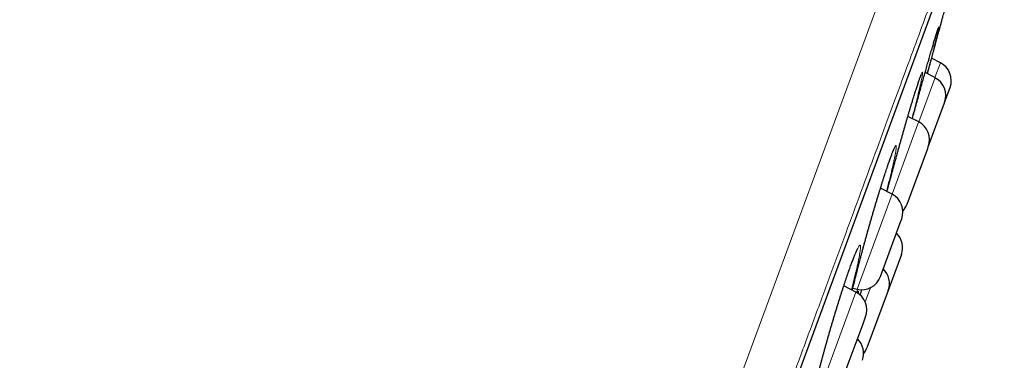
# Model space of a CAD drawing. Header units: millimetres. Extents: x 8 to 949, y 12 to 889.
# Tile 555 of 556: x 835.12 to 859.63, y 866.44 to 874.91. Entities that reach past the tile are written whole.
import ezdxf

# ---------------------------------------------------------------- set-up
doc = ezdxf.new("R2010")
doc.units = ezdxf.units.MM

msp = doc.modelspace()

# ---------------------------------------------------------------- linework, layer by layer
at = {"color": 252, "linetype": 'Continuous', "lineweight": 0}
for p, q in [((834.669, 816.167), (858.851, 881.719)), ((836.59, 817.551), (859.413, 879.419)), ((857.739, 873.879), (857.742, 873.889)), ((857.904, 873.467), (858.04, 873.837)), ((857.498, 872.366), (857.897, 873.449)), ((857.897, 873.449), (857.904, 873.467)), ((856.835, 870.569), (857.471, 872.295)), ((857.471, 872.295), (857.498, 872.366)), ((856.776, 870.411), (856.835, 870.569)), ((855.963, 868.205), (856.776, 870.411)), ((855.833, 867.854), (855.935, 868.131)), ((855.982, 868.203), (855.954, 868.119)), ((856.296, 868.242), (856.164, 867.886)), ((855.063, 865.766), (855.833, 867.854))]:
    msp.add_line(p, q, dxfattribs=at)
at = {"color": 7, "linetype": 'Continuous', "lineweight": 30}
for p, q in [((836.599, 817.571), (859.407, 879.398)), ((858.04, 873.837), (857.821, 873.951)), ((857.739, 873.877), (857.747, 873.905)), ((857.747, 873.905), (857.749, 873.913)), ((857.904, 873.467), (857.658, 873.593)), ((858.144, 872.849), (858.28, 873.22)), ((857.738, 871.749), (858.14, 872.838)), ((858.14, 872.838), (858.144, 872.849)), ((857.498, 872.366), (857.229, 872.504)), ((857.722, 871.706), (857.738, 871.749)), ((857.209, 870.316), (857.722, 871.706)), ((856.835, 870.569), (856.547, 870.717)), ((856.546, 868.519), (857.039, 869.856)), ((857.039, 869.856), (857.075, 869.952)), ((857.067, 869.064), (856.739, 868.175)), ((855.935, 868.131), (855.633, 868.286)), ((855.861, 868.229), (855.963, 868.205)), ((856.739, 868.175), (856.21, 866.742)), ((855.647, 866.08), (856.113, 867.345)), ((856.113, 867.345), (856.175, 867.513))]:
    msp.add_line(p, q, dxfattribs=at)
for centre, start, end in [((857.811, 873.393), 339.7512, 62.7512), ((857.675, 873.022), 339.7512, 62.7512), ((857.269, 871.922), 339.7512, 62.7512), ((856.606, 870.125), 339.7512, 62.7512), ((856.74, 870.489), 316.9175, 339.7512), ((856.598, 869.237), 339.7512, 46.173), ((856.27, 868.348), 339.7512, 46.173), ((856.077, 868.692), 256.7512, 339.7512), ((855.706, 867.686), 339.7512, 62.7512), ((855.628, 866.608), 339.7512, 46.173), ((855.741, 866.915), 320.7015, 339.7512)]:
    msp.add_arc(centre, 0.5, start, end, dxfattribs=at)
at = {"color": 252, "linetype": 'Continuous', "lineweight": 0}
for points, knots in [([(859.63, 880.298), (859.628, 880.292), (859.623, 880.28), (859.588, 880.184), (859.532, 880.032), (859.453, 879.817), (859.352, 879.544), (859.23, 879.214), (859.088, 878.828), (858.925, 878.386), (858.74, 877.885), (858.533, 877.325), (858.305, 876.706), (858.057, 876.032), (857.789, 875.306), (857.503, 874.532), (857.201, 873.713), (856.884, 872.853), (856.549, 871.947), (856.197, 870.991), (855.827, 869.987), (855.439, 868.936), (855.036, 867.845), (854.62, 866.716), (854.193, 865.56), (853.757, 864.378), (853.313, 863.173), (852.858, 861.941), (852.392, 860.677), (851.914, 859.382), (851.426, 858.058), (850.93, 856.715), (850.429, 855.357), (849.926, 853.993), (849.423, 852.628), (848.919, 851.263), (848.414, 849.893), (847.904, 848.512), (847.392, 847.122), (846.877, 845.727), (846.365, 844.338), (845.855, 842.956), (845.352, 841.594), (844.857, 840.252), (844.371, 838.935), (843.892, 837.635), (843.417, 836.347), (842.948, 835.076), (842.485, 833.822), (842.033, 832.597), (841.593, 831.403), (841.167, 830.248), (840.757, 829.136), (840.362, 828.066), (839.981, 827.034), (839.613, 826.036), (839.259, 825.076), (838.919, 824.154), (838.597, 823.28), (838.292, 822.455), (838.008, 821.685), (837.744, 820.97), (837.501, 820.311), (837.277, 819.705), (837.072, 819.148), (836.887, 818.645), (836.721, 818.196), (836.577, 817.806), (836.455, 817.476), (836.356, 817.207), (836.279, 816.998), (836.225, 816.851), (836.191, 816.759), (836.187, 816.748), (836.185, 816.742)], [0, 0, 0, 0, 0.014, 0.028, 0.042, 0.056, 0.07, 0.08375, 0.0975, 0.11125, 0.125, 0.139, 0.153, 0.167, 0.181, 0.195, 0.20875, 0.2225, 0.23625, 0.25, 0.264, 0.278, 0.292, 0.306, 0.32, 0.33375, 0.3475, 0.36125, 0.375, 0.389, 0.403, 0.417, 0.431, 0.445, 0.45875, 0.4725, 0.48625, 0.5, 0.514, 0.528, 0.542, 0.556, 0.57, 0.58375, 0.5975, 0.61125, 0.625, 0.639, 0.653, 0.667, 0.681, 0.695, 0.70875, 0.7225, 0.73625, 0.75, 0.764, 0.778, 0.792, 0.806, 0.82, 0.83375, 0.8475, 0.86125, 0.875, 0.889, 0.903, 0.917, 0.931, 0.945, 0.95875, 0.9725, 0.98625, 1, 1, 1, 1]), ([(857.872, 874.337), (857.876, 874.352), (857.891, 874.401), (857.912, 874.471), (857.936, 874.548), (857.956, 874.612), (857.972, 874.661), (857.984, 874.696), (857.993, 874.717), (857.997, 874.724), (857.998, 874.716), (857.995, 874.693), (857.987, 874.656), (857.976, 874.605), (857.961, 874.542), (857.948, 874.488), (857.942, 874.462)], [0, 0, 0, 0, 0.031496, 0.106059, 0.180891, 0.255723, 0.330288, 0.404656, 0.47929, 0.553927, 0.6283, 0.702808, 0.777585, 0.852362, 0.926872, 1, 1, 1, 1]), ([(857.742, 873.889), (857.744, 873.895), (857.747, 873.905), (857.749, 873.913), (857.75, 873.916)], [0, 0, 0, 0, 0.688236, 1, 1, 1, 1]), ([(857.329, 872.84), (857.331, 872.845), (857.346, 872.894), (857.373, 872.984), (857.41, 873.103), (857.445, 873.211), (857.476, 873.307), (857.504, 873.391), (857.529, 873.461), (857.55, 873.518), (857.567, 873.561), (857.58, 873.59), (857.59, 873.604), (857.595, 873.604), (857.597, 873.589), (857.594, 873.56), (857.588, 873.517), (857.577, 873.459), (857.563, 873.389), (857.544, 873.305), (857.522, 873.209), (857.497, 873.101), (857.468, 872.983), (857.436, 872.854), (857.401, 872.715), (857.366, 872.581), (857.343, 872.49), (857.333, 872.451)], [0, 0, 0, 0, 0.004215, 0.046134, 0.088203, 0.130273, 0.172193, 0.214034, 0.256025, 0.298017, 0.339858, 0.381606, 0.423503, 0.465401, 0.507151, 0.549002, 0.591003, 0.633004, 0.674856, 0.716627, 0.758546, 0.800464, 0.842234, 0.884187, 0.92629, 0.968393, 1, 1, 1, 1]), ([(856.71, 870.633), (856.719, 870.668), (856.742, 870.755), (856.78, 870.899), (856.824, 871.065), (856.87, 871.234), (856.917, 871.406), (856.965, 871.579), (857.013, 871.752), (857.061, 871.923), (857.109, 872.091), (857.156, 872.255), (857.202, 872.412), (857.246, 872.562), (857.289, 872.706), (857.316, 872.796), (857.329, 872.84)], [0, 0, 0, 0, 0.05003, 0.123519, 0.197081, 0.270906, 0.344729, 0.418288, 0.49174, 0.565453, 0.63916, 0.712605, 0.784333, 0.856305, 0.928275, 1, 1, 1, 1]), ([(856.666, 871.092), (856.667, 871.095), (856.682, 871.141), (856.71, 871.226), (856.748, 871.338), (856.783, 871.44), (856.816, 871.529), (856.845, 871.605), (856.87, 871.668), (856.892, 871.718), (856.91, 871.753), (856.924, 871.774), (856.934, 871.78), (856.94, 871.772), (856.942, 871.75), (856.939, 871.713), (856.933, 871.662), (856.922, 871.597), (856.907, 871.52), (856.888, 871.429), (856.866, 871.327), (856.84, 871.213), (856.81, 871.089), (856.777, 870.955), (856.741, 870.812), (856.714, 870.706), (856.699, 870.647), (856.697, 870.64)], [0, 0, 0, 0, 0.0029256, 0.0459917, 0.0892122, 0.1324334, 0.1755004, 0.2185029, 0.2616598, 0.3048172, 0.3478206, 0.3907501, 0.4338324, 0.4769164, 0.5198483, 0.5629071, 0.6061204, 0.6493341, 0.6923936, 0.7353815, 0.7785216, 0.8216605, 0.8646469, 0.9078165, 0.9511408, 0.9944649, 1, 1, 1, 1]), ([(855.848, 868.175), (855.856, 868.212), (855.874, 868.287), (855.904, 868.413), (855.937, 868.549), (855.974, 868.694), (856.013, 868.846), (856.055, 869.005), (856.099, 869.168), (856.145, 869.336), (856.192, 869.507), (856.24, 869.679), (856.289, 869.852), (856.339, 870.023), (856.388, 870.193), (856.438, 870.359), (856.486, 870.52), (856.534, 870.675), (856.579, 870.822), (856.624, 870.963), (856.652, 871.049), (856.666, 871.092)], [0, 0, 0, 0, 0.051186, 0.104201, 0.157027, 0.209863, 0.262888, 0.315913, 0.368749, 0.42161, 0.474661, 0.52771, 0.58057, 0.633323, 0.686263, 0.739199, 0.791947, 0.843871, 0.895975, 0.948077, 1, 1, 1, 1]), ([(855.772, 868.695), (855.772, 868.696), (855.787, 868.738), (855.815, 868.817), (855.855, 868.922), (855.891, 869.017), (855.924, 869.098), (855.954, 869.166), (855.98, 869.221), (856.002, 869.262), (856.02, 869.289), (856.034, 869.301), (856.044, 869.299), (856.05, 869.283), (856.051, 869.252), (856.048, 869.207), (856.041, 869.148), (856.029, 869.076), (856.014, 868.991), (855.994, 868.893), (855.97, 868.784), (855.943, 868.665), (855.912, 868.535), (855.877, 868.396), (855.847, 868.28), (855.829, 868.208), (855.823, 868.188)], [0, 0, 0, 0, 0.001355, 0.045881, 0.090567, 0.135253, 0.179781, 0.224267, 0.268912, 0.313558, 0.358045, 0.402479, 0.447072, 0.491666, 0.536102, 0.580688, 0.625434, 0.67018, 0.714766, 0.759279, 0.803949, 0.848619, 0.89313, 0.937815, 0.982661, 1, 1, 1, 1]), ([(855.086, 865.763), (855.077, 865.737), (855.053, 865.672), (855.019, 865.58), (854.983, 865.488), (854.951, 865.41), (854.922, 865.344), (854.897, 865.293), (854.875, 865.255), (854.858, 865.232), (854.845, 865.223), (854.836, 865.228), (854.831, 865.248), (854.831, 865.283), (854.835, 865.331), (854.843, 865.393), (854.856, 865.469), (854.873, 865.557), (854.894, 865.657), (854.918, 865.769), (854.947, 865.891), (854.979, 866.024), (855.014, 866.165), (855.052, 866.314), (855.093, 866.469), (855.137, 866.631), (855.183, 866.796), (855.23, 866.966), (855.279, 867.137), (855.33, 867.309), (855.381, 867.481), (855.432, 867.651), (855.483, 867.818), (855.535, 867.981), (855.585, 868.139), (855.634, 868.29), (855.682, 868.434), (855.728, 868.57), (855.757, 868.653), (855.772, 868.695)], [0, 0, 0, 0, 0.01876, 0.046047, 0.073432, 0.100814, 0.128097, 0.155258, 0.182516, 0.209773, 0.236933, 0.264179, 0.291524, 0.318868, 0.346115, 0.373316, 0.400614, 0.427911, 0.455112, 0.482379, 0.509744, 0.537108, 0.564375, 0.591635, 0.618992, 0.646349, 0.673609, 0.700865, 0.728219, 0.755572, 0.782828, 0.810016, 0.8373, 0.864582, 0.891767, 0.918778, 0.945885, 0.97299, 1, 1, 1, 1]), ([(855.967, 868.112), (855.97, 868.117), (855.978, 868.134), (855.988, 868.148), (855.997, 868.154), (856.001, 868.145), (856.001, 868.125), (855.998, 868.101), (855.997, 868.09)], [0, 0, 0, 0, 0.0804557, 0.2705821, 0.4613855, 0.6521963, 0.8423328, 1, 1, 1, 1])]:
    msp.add_open_spline(points, degree=3, knots=knots, dxfattribs=at)
at = {"color": 7, "linetype": 'Continuous', "lineweight": 30}
for points, knots in [([(857.891, 874.208), (857.893, 874.216), (857.908, 874.27), (857.934, 874.368), (857.969, 874.495), (858.001, 874.614), (858.03, 874.721), (858.056, 874.815), (858.078, 874.896), (858.096, 874.965), (858.111, 875.02), (858.123, 875.061), (858.13, 875.087), (858.133, 875.099), (858.132, 875.097), (858.132, 875.096)], [0, 0, 0, 0, 0.014035, 0.100063, 0.18609, 0.274631, 0.363173, 0.449025, 0.534878, 0.623241, 0.711606, 0.797224, 0.88284, 0.970948, 1, 1, 1, 1]), ([(857.871, 874.334), (857.876, 874.349), (857.885, 874.382), (857.899, 874.429), (857.913, 874.474), (857.926, 874.515), (857.937, 874.552), (857.947, 874.585), (857.957, 874.614), (857.965, 874.638), (857.971, 874.657), (857.976, 874.67), (857.979, 874.678), (857.98, 874.683), (857.98, 874.682), (857.98, 874.682)], [0, 0, 0, 0, 0.077879, 0.166944, 0.255964, 0.343974, 0.432009, 0.519809, 0.607039, 0.693208, 0.777544, 0.849647, 0.914717, 0.970622, 1, 1, 1, 1]), ([(857.942, 874.462), (857.942, 874.462), (857.935, 874.435), (857.92, 874.371), (857.894, 874.27), (857.865, 874.156), (857.833, 874.032), (857.798, 873.897), (857.761, 873.754), (857.731, 873.643), (857.714, 873.578), (857.711, 873.566)], [0, 0, 0, 0, 0.002229, 0.140106, 0.27798, 0.415366, 0.553336, 0.6918, 0.830264, 0.968234, 1, 1, 1, 1]), ([(857.715, 873.564), (857.72, 873.579), (857.738, 873.647), (857.77, 873.765), (857.812, 873.918), (857.852, 874.067), (857.878, 874.161), (857.891, 874.208)], [0, 0, 0, 0, 0.065004, 0.29568, 0.526359, 0.763182, 1, 1, 1, 1]), ([(857.75, 873.916), (857.762, 873.958), (857.787, 874.046), (857.822, 874.166), (857.851, 874.266), (857.866, 874.318), (857.872, 874.337)], [0, 0, 0, 0, 0.266336, 0.551096, 0.83586, 1, 1, 1, 1]), ([(857.342, 872.447), (857.357, 872.502), (857.388, 872.616), (857.435, 872.787), (857.482, 872.959), (857.529, 873.129), (857.575, 873.295), (857.619, 873.453), (857.662, 873.605), (857.702, 873.749), (857.727, 873.837), (857.739, 873.879)], [0, 0, 0, 0, 0.1108527, 0.2245711, 0.3386926, 0.4528053, 0.5665116, 0.6766248, 0.7871049, 0.8975821, 1, 1, 1, 1]), ([(856.71, 870.633), (856.714, 870.649), (856.725, 870.691), (856.744, 870.763), (856.767, 870.85), (856.791, 870.938), (856.815, 871.028), (856.839, 871.119), (856.864, 871.21), (856.889, 871.302), (856.914, 871.395), (856.94, 871.487), (856.966, 871.58), (856.991, 871.673), (857.018, 871.766), (857.044, 871.859), (857.07, 871.951), (857.096, 872.042), (857.121, 872.132), (857.147, 872.22), (857.172, 872.308), (857.197, 872.393), (857.221, 872.477), (857.245, 872.559), (857.269, 872.639), (857.292, 872.717), (857.313, 872.786), (857.33, 872.842), (857.347, 872.897), (857.365, 872.955), (857.385, 873.021), (857.404, 873.083), (857.423, 873.142), (857.441, 873.198), (857.458, 873.25), (857.474, 873.299), (857.489, 873.344), (857.503, 873.385), (857.515, 873.422), (857.527, 873.454), (857.537, 873.482), (857.546, 873.505), (857.553, 873.523), (857.558, 873.535), (857.562, 873.542), (857.563, 873.546), (857.563, 873.545), (857.563, 873.545)], [0, 0, 0, 0, 0.013227, 0.036971, 0.06088, 0.084906, 0.108997, 0.133097, 0.157139, 0.181073, 0.204859, 0.228606, 0.252505, 0.276487, 0.300524, 0.324584, 0.348627, 0.372622, 0.396541, 0.420339, 0.444231, 0.468151, 0.492058, 0.515961, 0.539868, 0.563788, 0.587728, 0.606391, 0.618998, 0.642828, 0.666599, 0.690332, 0.714035, 0.737715, 0.761373, 0.78501, 0.808618, 0.832155, 0.855336, 0.878412, 0.901254, 0.923692, 0.945473, 0.963703, 0.980152, 0.994495, 1, 1, 1, 1]), ([(855.848, 868.175), (855.85, 868.184), (855.857, 868.211), (855.868, 868.261), (855.883, 868.325), (855.899, 868.392), (855.916, 868.462), (855.935, 868.536), (855.954, 868.612), (855.974, 868.69), (855.994, 868.771), (856.016, 868.853), (856.038, 868.937), (856.06, 869.022), (856.084, 869.109), (856.108, 869.199), (856.132, 869.289), (856.157, 869.381), (856.183, 869.473), (856.208, 869.565), (856.234, 869.657), (856.26, 869.749), (856.287, 869.842), (856.313, 869.934), (856.34, 870.027), (856.367, 870.119), (856.394, 870.21), (856.42, 870.3), (856.447, 870.388), (856.473, 870.475), (856.499, 870.56), (856.525, 870.644), (856.55, 870.726), (856.575, 870.805), (856.599, 870.883), (856.623, 870.958), (856.645, 871.028), (856.664, 871.084), (856.682, 871.139), (856.7, 871.194), (856.721, 871.256), (856.741, 871.315), (856.76, 871.37), (856.778, 871.422), (856.795, 871.47), (856.811, 871.514), (856.826, 871.554), (856.84, 871.59), (856.853, 871.621), (856.864, 871.648), (856.873, 871.669), (856.881, 871.685), (856.886, 871.696), (856.89, 871.703), (856.891, 871.706), (856.891, 871.706), (856.891, 871.706)], [0, 0, 0, 0, 0.008717, 0.028252, 0.047749, 0.067331, 0.087065, 0.106901, 0.126792, 0.146684, 0.166521, 0.186256, 0.205892, 0.225547, 0.245341, 0.265237, 0.285192, 0.305161, 0.325086, 0.344924, 0.36464, 0.384312, 0.404096, 0.423952, 0.443857, 0.463782, 0.483697, 0.503572, 0.523383, 0.543099, 0.562851, 0.58265, 0.602437, 0.622217, 0.641996, 0.661781, 0.681577, 0.699261, 0.709697, 0.729381, 0.749007, 0.768588, 0.788128, 0.807625, 0.827075, 0.846467, 0.865782, 0.884967, 0.903747, 0.922309, 0.940474, 0.956259, 0.970961, 0.98431, 0.996129, 1, 1, 1, 1]), ([(854.84, 865.324), (854.84, 865.325), (854.84, 865.325), (854.84, 865.331), (854.841, 865.34), (854.842, 865.354), (854.844, 865.373), (854.847, 865.397), (854.851, 865.426), (854.856, 865.459), (854.863, 865.497), (854.871, 865.539), (854.88, 865.585), (854.89, 865.636), (854.902, 865.69), (854.915, 865.748), (854.929, 865.809), (854.943, 865.873), (854.959, 865.941), (854.976, 866.011), (854.994, 866.084), (855.014, 866.16), (855.034, 866.239), (855.054, 866.319), (855.076, 866.402), (855.098, 866.486), (855.121, 866.571), (855.145, 866.658), (855.169, 866.747), (855.195, 866.837), (855.22, 866.928), (855.246, 867.02), (855.273, 867.112), (855.3, 867.205), (855.326, 867.296), (855.354, 867.388), (855.381, 867.48), (855.409, 867.572), (855.436, 867.663), (855.464, 867.754), (855.492, 867.843), (855.519, 867.931), (855.547, 868.018), (855.574, 868.102), (855.6, 868.185), (855.627, 868.266), (855.653, 868.345), (855.678, 868.421), (855.703, 868.495), (855.728, 868.567), (855.75, 868.631), (855.768, 868.682), (855.785, 868.731), (855.804, 868.783), (855.825, 868.841), (855.845, 868.895), (855.865, 868.946), (855.883, 868.993), (855.9, 869.036), (855.916, 869.075), (855.931, 869.109), (855.945, 869.14), (855.957, 869.165), (855.966, 869.185), (855.974, 869.2), (855.98, 869.21), (855.983, 869.215), (855.985, 869.218), (855.984, 869.217), (855.984, 869.217)], [0, 0, 0, 0, 0.007983, 0.017878, 0.028904, 0.041002, 0.054047, 0.067879, 0.082328, 0.097295, 0.112435, 0.127904, 0.14361, 0.159486, 0.175473, 0.191523, 0.207595, 0.223653, 0.239685, 0.255796, 0.272028, 0.288339, 0.304691, 0.321038, 0.337334, 0.353542, 0.369674, 0.38584, 0.402121, 0.418481, 0.434886, 0.451296, 0.467664, 0.483957, 0.500146, 0.51631, 0.532572, 0.548892, 0.565249, 0.58162, 0.597977, 0.614298, 0.630563, 0.646741, 0.662991, 0.679246, 0.695488, 0.711723, 0.727954, 0.744185, 0.760421, 0.773188, 0.781759, 0.79788, 0.813942, 0.829952, 0.845909, 0.861805, 0.877627, 0.893355, 0.908956, 0.924366, 0.939309, 0.953927, 0.966549, 0.978295, 0.988993, 0.998548, 1, 1, 1, 1]), ([(856.041, 868.057), (856.043, 868.062), (856.056, 868.108), (856.07, 868.153), (856.082, 868.194)], [0, 0, 0, 0, 0.102601, 1, 1, 1, 1])]:
    msp.add_open_spline(points, degree=3, knots=knots, dxfattribs=at)

doc.saveas('drawing.dxf')
